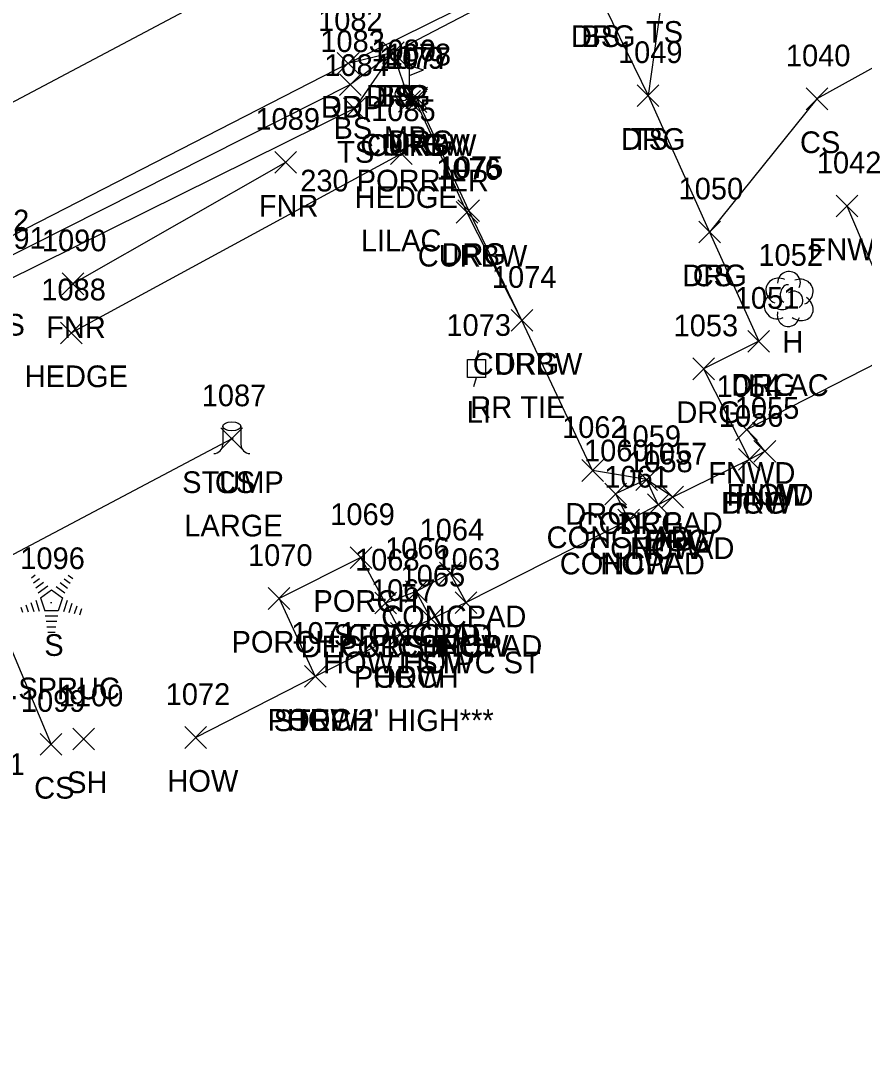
# Model space of a CAD drawing. Extents: x 1477930 to 1480780, y 774090 to 784647.
# Drawn here: x 1479868.7 to 1479946.5, y 774842.2 to 774936.8 of the extents above; entities that cross this region are included whole.
import ezdxf

# ---------------------------------------------------------------- set-up
doc = ezdxf.new("R2010")
doc.units = 0
for name, color, linetype in [('L_A', 7, 'Continuous'), ('L_C', 7, 'Continuous'), ('L_I', 7, 'Continuous'), ('L_TIC', 7, 'Continuous'), ('LAHR', 7, 'Continuous'), ('LBC', 7, 'Continuous'), ('LBF', 7, 'Continuous'), ('LELB', 7, 'Continuous'), ('LFNC', 7, 'Continuous'), ('LMB', 7, 'Continuous'), ('LS', 7, 'Continuous'), ('LTC', 7, 'Continuous'), ('LTD', 7, 'Continuous'), ('LTS', 7, 'Continuous'), ('P_A', 7, 'Continuous'), ('P_I', 7, 'Continuous'), ('P_TIC', 7, 'Continuous'), ('PET', 7, 'Continuous'), ('PRC', 7, 'Continuous'), ('R_A', 7, 'Continuous'), ('R_C', 7, 'Continuous'), ('R_I', 7, 'Continuous'), ('R_TIC', 7, 'Continuous'), ('RC', 7, 'Continuous'), ('RDG', 7, 'Continuous'), ('RDP', 7, 'Continuous'), ('U_A', 7, 'Continuous'), ('U_I', 7, 'Continuous'), ('ULP', 7, 'Continuous')]:
    doc.layers.add(name, color=color, linetype=linetype)

msp = doc.modelspace()

# ---------------------------------------------------------------- linework, layer by layer
at = {"layer": 'L_TIC'}
for points in [[(1479902.06, 774932.873), (1479904.06, 774934.873)], [(1479904.06, 774932.873), (1479902.06, 774934.873)], [(1479902.06, 774932.873), (1479904.06, 774934.873)], [(1479904.06, 774932.873), (1479902.06, 774934.873)], [(1479898.103, 774929.919), (1479900.103, 774931.919)], [(1479900.103, 774929.919), (1479898.103, 774931.919)], [(1479925.542, 774928.904), (1479927.542, 774930.904)], [(1479927.542, 774928.904), (1479925.542, 774930.904)], [(1479941.096, 774928.605), (1479943.096, 774930.605)], [(1479943.096, 774928.605), (1479941.096, 774930.605)], [(1479898.473, 774927.712), (1479900.473, 774929.712)], [(1479900.473, 774927.712), (1479898.473, 774929.712)], [(1479902.788, 774923.55), (1479904.788, 774925.55)], [(1479904.788, 774923.55), (1479902.788, 774925.55)], [(1479892.13, 774922.75), (1479894.13, 774924.75)], [(1479894.13, 774922.75), (1479892.13, 774924.75)], [(1479943.86, 774918.735), (1479945.86, 774920.735)], [(1479945.86, 774918.735), (1479943.86, 774920.735)], [(1479931.208, 774916.33), (1479933.208, 774918.33)], [(1479933.208, 774916.33), (1479931.208, 774918.33)], [(1479872.529, 774911.556), (1479874.529, 774913.556)], [(1479874.529, 774911.556), (1479872.529, 774913.556)], [(1479872.39, 774907.031), (1479874.39, 774909.031)], [(1479874.39, 774907.031), (1479872.39, 774909.031)], [(1479934.627, 774898.123), (1479936.627, 774900.123)], [(1479936.627, 774898.123), (1479934.627, 774900.123)], [(1479887.176, 774897.272), (1479889.176, 774899.272)], [(1479889.176, 774897.272), (1479887.176, 774899.272)], [(1479936.297, 774896.115), (1479938.297, 774898.115)], [(1479938.297, 774896.115), (1479936.297, 774898.115)], [(1479936.297, 774896.115), (1479938.297, 774898.115)], [(1479938.297, 774896.115), (1479936.297, 774898.115)], [(1479934.881, 774895.374), (1479936.881, 774897.374)], [(1479936.881, 774895.374), (1479934.881, 774897.374)], [(1479925.401, 774893.508), (1479927.401, 774895.508)], [(1479927.401, 774893.508), (1479925.401, 774895.508)], [(1479922.539, 774892.193), (1479924.539, 774894.193)], [(1479924.539, 774892.193), (1479922.539, 774894.193)], [(1479926.473, 774891.19), (1479928.473, 774893.19)], [(1479928.473, 774891.19), (1479926.473, 774893.19)], [(1479926.473, 774891.19), (1479928.473, 774893.19)], [(1479928.473, 774891.19), (1479926.473, 774893.19)], [(1479927.812, 774891.901), (1479929.812, 774893.901)], [(1479929.812, 774891.901), (1479927.812, 774893.901)], [(1479923.756, 774889.774), (1479925.756, 774891.774)], [(1479925.756, 774889.774), (1479923.756, 774891.774)], [(1479923.756, 774889.774), (1479925.756, 774891.774)], [(1479925.756, 774889.774), (1479923.756, 774891.774)], [(1479899.075, 774886.322), (1479901.075, 774888.322)], [(1479901.075, 774886.322), (1479899.075, 774888.322)], [(1479907.301, 774884.9), (1479909.301, 774886.9)], [(1479909.301, 774884.9), (1479907.301, 774886.9)], [(1479904.172, 774883.188), (1479906.172, 774885.188)], [(1479906.172, 774883.188), (1479904.172, 774885.188)], [(1479904.172, 774883.188), (1479906.172, 774885.188)], [(1479906.172, 774883.188), (1479904.172, 774885.188)], [(1479891.527, 774882.552), (1479893.527, 774884.552)], [(1479893.527, 774882.552), (1479891.527, 774884.552)], [(1479901.351, 774882.131), (1479903.351, 774884.131)], [(1479903.351, 774882.131), (1479901.351, 774884.131)], [(1479901.351, 774882.131), (1479903.351, 774884.131)], [(1479903.351, 774882.131), (1479901.351, 774884.131)], [(1479908.769, 774882.18), (1479910.769, 774884.18)], [(1479910.769, 774882.18), (1479908.769, 774884.18)], [(1479908.769, 774882.18), (1479910.769, 774884.18)], [(1479910.769, 774882.18), (1479908.769, 774884.18)], [(1479905.547, 774880.656), (1479907.547, 774882.656)], [(1479907.547, 774880.656), (1479905.547, 774882.656)], [(1479905.547, 774880.656), (1479907.547, 774882.656)], [(1479907.547, 774880.656), (1479905.547, 774882.656)], [(1479902.814, 774879.325), (1479904.814, 774881.325)], [(1479904.814, 774879.325), (1479902.814, 774881.325)], [(1479902.814, 774879.325), (1479904.814, 774881.325)], [(1479904.814, 774879.325), (1479902.814, 774881.325)], [(1479894.865, 774875.374), (1479896.865, 774877.374)], [(1479896.865, 774875.374), (1479894.865, 774877.374)], [(1479894.865, 774875.374), (1479896.865, 774877.374)], [(1479896.865, 774875.374), (1479894.865, 774877.374)], [(1479873.515, 774869.612), (1479875.515, 774871.612)], [(1479875.515, 774869.612), (1479873.515, 774871.612)], [(1479883.855, 774869.741), (1479885.855, 774871.741)], [(1479885.855, 774869.741), (1479883.855, 774871.741)], [(1479870.519, 774869.104), (1479872.519, 774871.104)], [(1479872.519, 774869.104), (1479870.519, 774871.104)]]:
    msp.add_lwpolyline(points, dxfattribs=at)
at = {"layer": 'LAHR'}
msp.add_lwpolyline([(1479903.788, 774924.55), (1479873.39, 774908.031)], dxfattribs=at)
at = {"layer": 'LBC'}
msp.add_lwpolyline([(1479937.297, 774897.115), (1479935.881, 774896.374), (1479928.812, 774892.901), (1479927.473, 774892.19), (1479924.756, 774890.774), (1479909.769, 774883.18), (1479906.547, 774881.656), (1479903.814, 774880.325), (1479895.865, 774876.374), (1479884.855, 774870.741)], dxfattribs=at)
at = {"layer": 'LBF'}
for points in [[(1479903.814, 774880.325), (1479902.351, 774883.131), (1479900.075, 774887.322), (1479892.527, 774883.552), (1479895.865, 774876.374)], [(1479906.547, 774881.656), (1479905.172, 774884.188), (1479902.351, 774883.131)]]:
    msp.add_lwpolyline(points, dxfattribs=at)
at = {"layer": 'LELB'}
for points in [[(1480023.302, 774990.531), (1479979.482, 774967.056), (1479934.472, 774945.704), (1479927.932, 774939.77), (1479926.542, 774929.904)], [(1480033.615, 774976.066), (1480016.244, 774968.972), (1479986.522, 774954.187), (1479942.096, 774929.605), (1479932.208, 774917.33)], [(1479903.06, 774933.873), (1479899.473, 774928.712), (1479867.279, 774912.782), (1479847.961, 774898.651), (1479836.584, 774895.689), (1479832.743, 774889.602), (1479833.382, 774878.895), (1479847.542, 774844.969)], [(1479903.06, 774933.873), (1479899.103, 774930.919), (1479866.334, 774914.388), (1479836.584, 774895.689), (1479838.15, 774889.814), (1479837.569, 774886.447), (1479844.519, 774863.68), (1479852.899, 774846.24)], [(1479888.176, 774898.272), (1479864.87, 774885.939), (1479871.519, 774870.104)]]:
    msp.add_lwpolyline(points, dxfattribs=at)
at = {"layer": 'LFNC'}
for points in [[(1479893.13, 774923.75), (1479873.529, 774912.556)], [(1479944.86, 774919.735), (1479950.414, 774906.672), (1479955.393, 774897.405)], [(1479950.414, 774906.672), (1479935.627, 774899.123), (1479937.297, 774897.115)]]:
    msp.add_lwpolyline(points, dxfattribs=at)
at = {"layer": 'LMB'}
for p, q in [((1479904.54, 774932.67), (1479905.834, 774932.289)), ((1479904.546, 774930.078), (1479904.545, 774932.673)), ((1479904.545, 774931.771), (1479905.828, 774932.279)), ((1479903.89, 774930.07), (1479903.89, 774930.07))]:
    msp.add_line(p, q, dxfattribs=at)
msp.add_circle((1479903.89, 774930.07), 0.656, dxfattribs=at)
at = {"layer": 'LS'}
for points in [[(1479927.473, 774892.19), (1479926.401, 774894.508), (1479923.539, 774893.193), (1479924.756, 774890.774)], [(1479909.769, 774883.18), (1479908.301, 774885.9), (1479905.172, 774884.188)]]:
    msp.add_lwpolyline(points, dxfattribs=at)
at = {"layer": 'LTC'}
for p, q in [((1479869.704, 774885.469), (1479870.058, 774885.727)), ((1479873.102, 774885.71), (1479873.521, 774885.405)), ((1479869.913, 774885.004), (1479870.442, 774885.388)), ((1479870.123, 774884.538), (1479870.826, 774885.049)), ((1479870.332, 774884.072), (1479871.211, 774884.71)), ((1479871.989, 774884.665), (1479872.798, 774884.076)), ((1479872.36, 774885.013), (1479873.039, 774884.519)), ((1479872.731, 774885.361), (1479873.28, 774884.962)), ((1479870.557, 774883.617), (1479871.569, 774884.352)), ((1479871.569, 774884.352), (1479872.566, 774883.627)), ((1479868.736, 774882.749), (1479868.888, 774882.281)), ((1479869.191, 774882.965), (1479869.403, 774882.314)), ((1479869.647, 774883.182), (1479869.918, 774882.346)), ((1479870.102, 774883.398), (1479870.433, 774882.379)), ((1479870.557, 774883.617), (1479870.944, 774882.424)), ((1479872.566, 774883.627), (1479872.174, 774882.424)), ((1479873.003, 774883.356), (1479872.665, 774882.316)), ((1479873.448, 774883.106), (1479873.16, 774882.221)), ((1479873.892, 774882.856), (1479873.655, 774882.126)), ((1479872.174, 774882.424), (1479870.944, 774882.424)), ((1479872.136, 774881.924), (1479870.991, 774881.924)), ((1479874.336, 774882.605), (1479874.15, 774882.031)), ((1479872.052, 774881.424), (1479871.064, 774881.424)), ((1479871.969, 774880.924), (1479871.137, 774880.924)), ((1479871.885, 774880.424), (1479871.21, 774880.424))]:
    msp.add_line(p, q, dxfattribs=at)
at = {"layer": 'LTD'}
msp.add_line((1479939.476, 774911.213), (1479939.476, 774911.213), dxfattribs=at)
msp.add_line((1479939.476, 774911.213), (1479939.476, 774911.213), dxfattribs=at)
msp.add_arc((1479939.523, 774912.647), 1.047, 335.52715, 180.95627, dxfattribs=at)
for centre, major_axis, ratio, start_param, end_param in [((1479938.685, 774911.88), (1.21, -0.512), 0.895232, 1.570796, 4.712389), ((1479940.518, 774911.797), (-1.141, -0.483), 0.949671, 1.570796, 4.712389), ((1479939.268, 774911.672), (-0.208, -0.792), 0.645439, 3.141593, 6.283185), ((1479938.393, 774910.505), (0.584, -1.042), 0.959034, 3.141593, 6.283185), ((1479939.976, 774911.047), (-0.5, 0.667), 0.989748, 3.141593, 6.283185), ((1479940.477, 774910.38), (-1.09, 0.792), 0.841452, 1.570796, 4.712389), ((1479939.018, 774910.463), (-0.625, -0.083), 0.423636, 0, 3.141593), ((1479939.477, 774909.713), (0.265, 1.061), 0.942809, 1.570796, 4.712389)]:
    msp.add_ellipse(centre, major_axis=major_axis, ratio=ratio, start_param=start_param, end_param=end_param, dxfattribs=at)
at = {"layer": 'LTS'}
for p, q in [((1479887.347, 774899.412), (1479887.347, 774897.746)), ((1479889.013, 774899.246), (1479889.013, 774899.412)), ((1479889.013, 774899.412), (1479889.013, 774897.746)), ((1479888.18, 774898.27), (1479888.18, 774898.27)), ((1479888.18, 774898.27), (1479888.18, 774898.27)), ((1479888.18, 774898.246), (1479888.18, 774898.246))]:
    msp.add_line(p, q, dxfattribs=at)
msp.add_circle((1479888.18, 774898.27), 0.0833, dxfattribs=at)
for centre, start, end in [((1479886.513, 774897.746), 270, 360), ((1479889.847, 774897.746), 180, 270)]:
    msp.add_arc(centre, 0.833, start, end, dxfattribs=at)
msp.add_ellipse((1479888.18, 774899.412), major_axis=(-0.833, 0), ratio=0.5, dxfattribs=at)
at = {"layer": 'P_TIC'}
for points in [[(1479897.899, 774931.87), (1479899.899, 774933.87)], [(1479899.899, 774931.87), (1479897.899, 774933.87)]]:
    msp.add_lwpolyline(points, dxfattribs=at)
at = {"layer": 'PET'}
msp.add_lwpolyline([(1480020.804, 774996.12), (1479976.427, 774973.173), (1479932.79, 774950.419), (1479923.238, 774944.899), (1479898.899, 774932.87), (1479865.617, 774915.804), (1479836.804, 774900.061), (1479810.762, 774886.259), (1479791.958, 774875.607), (1479773.286, 774865.349), (1479751.055, 774853.486), (1479713.991, 774833.47), (1479663.954, 774806.002)], dxfattribs=at)
at = {"layer": 'PRC'}
msp.add_lwpolyline([(1480015.885, 775005.874), (1479971.787, 774982.459), (1479929.137, 774959.029), (1479892.607, 774942.344), (1479860.439, 774925.31), (1479806.486, 774896.537), (1479658.454, 774815.543), (1479643.753, 774807.567), (1479597.617, 774782.971), (1479555.607, 774761.155), (1479513.424, 774740.323), (1479470.998, 774718.599), (1479432.732, 774701.096), (1479418.317, 774694.969), (1479344.833, 774660.922), (1479298.596, 774640.387), (1479262.123, 774624.397), (1479219.633, 774609.006), (1479186.742, 774593.828)], dxfattribs=at)
at = {"layer": 'R_TIC'}
for points in [[(1479902.06, 774932.873), (1479904.06, 774934.873)], [(1479904.06, 774932.873), (1479902.06, 774934.873)], [(1479902.06, 774932.873), (1479904.06, 774934.873)], [(1479904.06, 774932.873), (1479902.06, 774934.873)], [(1479897.899, 774931.87), (1479899.899, 774933.87)], [(1479899.899, 774931.87), (1479897.899, 774933.87)], [(1479903.551, 774928.379), (1479905.551, 774930.379)], [(1479905.551, 774928.379), (1479903.551, 774930.379)], [(1479903.551, 774928.379), (1479905.551, 774930.379)], [(1479905.551, 774928.379), (1479903.551, 774930.379)], [(1479904.164, 774928.341), (1479906.164, 774930.341)], [(1479906.164, 774928.341), (1479904.164, 774930.341)], [(1479904.2, 774928.69), (1479906.2, 774930.69)], [(1479906.2, 774928.69), (1479904.2, 774930.69)], [(1479925.542, 774928.904), (1479927.542, 774930.904)], [(1479927.542, 774928.904), (1479925.542, 774930.904)], [(1479908.848, 774918.147), (1479910.848, 774920.147)], [(1479910.848, 774918.147), (1479908.848, 774920.147)], [(1479909.009, 774918.299), (1479911.009, 774920.299)], [(1479911.009, 774918.299), (1479909.009, 774920.299)], [(1479931.208, 774916.33), (1479933.208, 774918.33)], [(1479933.208, 774916.33), (1479931.208, 774918.33)], [(1479913.915, 774908.184), (1479915.915, 774910.184)], [(1479915.915, 774908.184), (1479913.915, 774910.184)], [(1479913.915, 774908.184), (1479915.915, 774910.184)], [(1479915.915, 774908.184), (1479913.915, 774910.184)], [(1479935.733, 774906.258), (1479937.733, 774908.258)], [(1479937.733, 774906.258), (1479935.733, 774908.258)], [(1479930.658, 774903.72), (1479932.658, 774905.72)], [(1479932.658, 774903.72), (1479930.658, 774905.72)], [(1479934.881, 774895.374), (1479936.881, 774897.374)], [(1479936.881, 774895.374), (1479934.881, 774897.374)], [(1479920.429, 774894.349), (1479922.429, 774896.349)], [(1479922.429, 774894.349), (1479920.429, 774896.349)], [(1479925.401, 774893.508), (1479927.401, 774895.508)], [(1479927.401, 774893.508), (1479925.401, 774895.508)], [(1479927.812, 774891.901), (1479929.812, 774893.901)], [(1479929.812, 774891.901), (1479927.812, 774893.901)]]:
    msp.add_lwpolyline(points, dxfattribs=at)
at = {"layer": 'RC'}
msp.add_lwpolyline([(1479914.915, 774909.184), (1479909.848, 774919.147), (1479905.164, 774929.341), (1479904.551, 774929.379)], dxfattribs=at)
at = {"layer": 'RDG'}
for points in [[(1479920.454, 774942.966), (1479921.952, 774939.381), (1479926.542, 774929.904), (1479932.208, 774917.33), (1479936.733, 774907.258), (1479931.658, 774904.72), (1479935.881, 774896.374)], [(1479928.812, 774892.901), (1479926.401, 774894.508), (1479921.429, 774895.349), (1479914.915, 774909.184), (1479910.009, 774919.299), (1479905.2, 774929.69), (1479904.551, 774929.379), (1479903.06, 774933.873)]]:
    msp.add_lwpolyline(points, dxfattribs=at)
at = {"layer": 'RDP'}
msp.add_lwpolyline([(1479923.238, 774944.899), (1479920.454, 774942.966), (1479903.06, 774933.873), (1479898.899, 774932.87)], dxfattribs=at)
at = {"layer": 'ULP'}
for p, q in [((1479910.891, 774906.425), (1479910.724, 774905.592)), ((1479909.891, 774903.925), (1479909.891, 774905.592)), ((1479909.891, 774905.592), (1479911.558, 774905.592)), ((1479911.558, 774905.592), (1479911.558, 774903.925)), ((1479910.724, 774904.758), (1479910.724, 774904.758)), ((1479911.558, 774903.925), (1479909.891, 774903.925)), ((1479910.474, 774903.092), (1479910.724, 774903.925))]:
    msp.add_line(p, q, dxfattribs=at)

# ---------------------------------------------------------------- texts
at = {"layer": 'L_A'}
for s, p in [('TS', (1479926.341, 774934.77)), ('BS', (1479920.393, 774934.381)), ('TS', (1479901.469, 774928.873)), ('BS', (1479901.501, 774928.873)), ('BS', (1479897.544, 774925.919)), ('MB', (1479902.197, 774925.07)), ('TS', (1479924.952, 774924.904)), ('CS', (1479940.537, 774924.605)), ('TS', (1479897.882, 774923.712)), ('HEDGE', (1479899.489, 774919.55)), ('FNR', (1479890.665, 774918.75)), ('FNWD', (1479941.324, 774914.735)), ('CS', (1479930.649, 774912.33)), ('TS', (1479865.688, 774907.782)), ('FNR', (1479871.065, 774907.556)), ('H', (1479938.909, 774906.213)), ('HEDGE', (1479869.091, 774903.031)), ('FNWD', (1479932.092, 774894.123)), ('STUMP', (1479883.601, 774893.272)), ('CS', (1479886.617, 774893.272)), ('FNWD', (1479933.761, 774892.115)), ('HOW', (1479934.682, 774892.115)), ('HOW', (1479933.267, 774891.374)), ('CONCPAD', (1479920.047, 774889.508)), ('CONCPAD', (1479917.185, 774888.193)), ('HOW', (1479926.198, 774887.901)), ('CONCPAD', (1479921.119, 774887.19)), ('HOW', (1479924.859, 774887.19)), ('CONCPAD', (1479918.401, 774885.774)), ('HOW', (1479922.141, 774885.774)), ('PORCH', (1479895.697, 774882.322)), ('CONCPAD', (1479901.947, 774880.9)), ('STPC CPD1', (1479897.581, 774879.188)), ('CONCPAD', (1479898.817, 774879.188)), ('S', (1479870.894, 774878.261)), ('PORCH', (1479888.149, 774878.552)), ('DECK1 STPC', (1479894.517, 774878.131)), ('PORCH', (1479897.973, 774878.131)), ('CONCPAD', (1479903.415, 774878.18)), ('HOW', (1479907.155, 774878.18)), ('HOW1 STPC ST', (1479896.587, 774876.656)), ('HOW', (1479903.933, 774876.656)), ('PORCH', (1479899.436, 774875.325)), ('HOW', (1479901.2, 774875.325)), ('PORCH', (1479891.487, 774871.374)), ('HOW', (1479893.25, 774871.374)), ('SH', (1479873.003, 774865.612)), ('HOW', (1479882.241, 774865.741)), ('CS', (1479869.96, 774865.104))]:
    msp.add_text(s, height=2, dxfattribs=at).set_placement(p)
at = {"layer": 'L_C'}
for s, p in [('230 PORRIER', (1479894.481, 774921.07)), ('LILAC', (1479900.064, 774915.55)), ('LILAC', (1479935.752, 774902.213)), ('LARGE', (1479883.798, 774889.272)), ('M.SPRUC', (1479865.532, 774874.261)), ("STEP 2' HIGH***", (1479892.034, 774871.325))]:
    msp.add_text(s, height=2, dxfattribs=at).set_placement(p)
at = {"layer": 'L_I'}
for s, p in [('1083', (1479896.332, 774933.919)), ('1080', (1479901.032, 774933.07)), ('1049', (1479923.763, 774932.904)), ('1040', (1479939.238, 774932.605)), ('1084', (1479896.701, 774931.712)), ('1085', (1479901.016, 774927.55)), ('1089', (1479890.35, 774926.75)), ('1042', (1479942.088, 774922.735)), ('1050', (1479929.35, 774920.33)), ('1092', (1479863.562, 774917.388)), ('1091', (1479865.074, 774915.782)), ('1090', (1479870.671, 774915.556)), ('1052', (1479936.705, 774914.213)), ('1088', (1479870.619, 774911.031)), ('1054', (1479932.856, 774902.123)), ('1087', (1479885.404, 774901.272)), ('1087', (1479885.404, 774901.272)), ('1055', (1479934.525, 774900.115)), ('1055', (1479934.525, 774900.115)), ('1056', (1479933.054, 774899.374)), ('1059', (1479923.622, 774897.508)), ('1060', (1479920.634, 774896.193)), ('1057', (1479926.041, 774895.901)), ('1058', (1479924.701, 774895.19)), ('1058', (1479924.701, 774895.19)), ('1061', (1479922.504, 774893.774)), ('1061', (1479922.504, 774893.774)), ('1069', (1479897.248, 774890.322)), ('1064', (1479905.483, 774888.9)), ('1070', (1479889.669, 774886.552)), ('1066', (1479902.298, 774887.188)), ('1066', (1479902.298, 774887.188)), ('1096', (1479868.682, 774886.261)), ('1068', (1479899.532, 774886.131)), ('1068', (1479899.532, 774886.131)), ('1063', (1479906.95, 774886.18)), ('1063', (1479906.95, 774886.18)), ('1065', (1479903.729, 774884.656)), ('1065', (1479903.729, 774884.656)), ('1067', (1479900.995, 774883.325)), ('1067', (1479900.995, 774883.325)), ('1071', (1479893.66, 774879.374)), ('1071', (1479893.66, 774879.374)), ('1100', (1479872.223, 774873.612)), ('1072', (1479882.083, 774873.741)), ('1099', (1479868.739, 774873.104)), ('1101', (1479863.16, 774867.282))]:
    msp.add_text(s, height=2, dxfattribs=at).set_placement(p)
at = {"layer": 'LTC'}
msp.add_text('.', height=1.037, rotation=270, dxfattribs=at).set_placement((1479871.451, 774883.365))
at = {"layer": 'P_A'}
msp.add_text('RDP', height=2, dxfattribs=at).set_placement((1479896.387, 774927.87))
at = {"layer": 'P_I'}
msp.add_text('1082', height=2, dxfattribs=at).set_placement((1479896.127, 774935.87))
at = {"layer": 'R_A'}
for s, p in [('DRG', (1479919.44, 774934.381)), ('DRG', (1479900.548, 774928.873)), ('DRP', (1479900.548, 774928.873)), ('DRP', (1479896.387, 774927.87)), ('CURBW', (1479900.015, 774924.379)), ('CURBW', (1479900.629, 774924.341)), ('DRG', (1479902.039, 774924.379)), ('DRG', (1479902.688, 774924.69)), ('DRG', (1479924.031, 774924.904)), ('CURBW', (1479905.312, 774914.147)), ('DRG', (1479907.497, 774914.299)), ('DRG', (1479929.696, 774912.33)), ('CURBW', (1479910.379, 774904.184)), ('DRG', (1479912.403, 774904.184)), ('DRG', (1479934.221, 774902.258)), ('DRG', (1479929.146, 774899.72)), ('DRG', (1479933.369, 774891.374)), ('DRG', (1479918.917, 774890.349)), ('DRG', (1479923.889, 774889.508)), ('DRG', (1479926.3, 774887.901))]:
    msp.add_text(s, height=2, dxfattribs=at).set_placement(p)
at = {"layer": 'R_C'}
msp.add_text('RR TIE', height=2, dxfattribs=at).set_placement((1479910.159, 774900.184))
at = {"layer": 'R_I'}
for s, p in [('1082', (1479896.127, 774935.87)), ('1049', (1479923.763, 774932.904)), ('1079', (1479901.771, 774932.379)), ('1079', (1479901.771, 774932.379)), ('1077', (1479902.393, 774932.341)), ('1078', (1479902.429, 774932.69)), ('1076', (1479907.021, 774922.147)), ('1075', (1479907.237, 774922.299)), ('1050', (1479929.35, 774920.33)), ('1074', (1479912.143, 774912.184)), ('1074', (1479912.143, 774912.184)), ('1051', (1479934.528, 774910.258)), ('1053', (1479928.887, 774907.72)), ('1056', (1479933.054, 774899.374)), ('1062', (1479918.61, 774898.349)), ('1059', (1479923.622, 774897.508)), ('1057', (1479926.041, 774895.901))]:
    msp.add_text(s, height=2, dxfattribs=at).set_placement(p)
at = {"layer": 'U_A'}
msp.add_text('LI', height=2, dxfattribs=at).set_placement((1479909.827, 774899.758))
at = {"layer": 'U_I'}
msp.add_text('1073', height=2, dxfattribs=at).set_placement((1479907.953, 774907.758))

doc.saveas('drawing.dxf')
